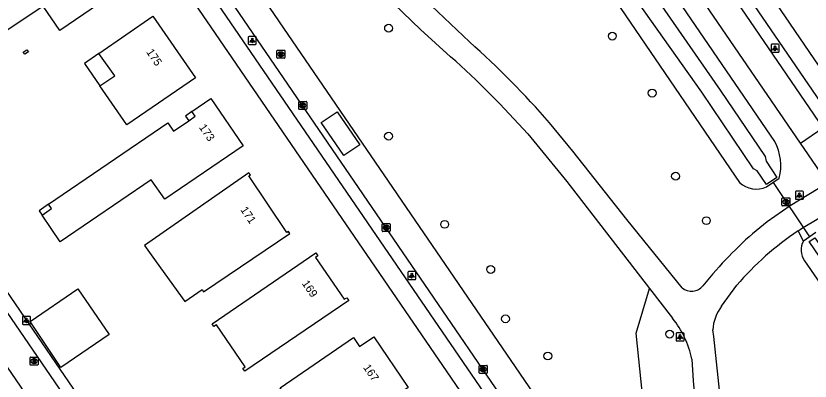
# Model space of a CAD drawing. Extents: x 155275 to 156263, y 382654 to 383635.
# Drawn here: x 155549.6 to 155648.7, y 383289.6 to 383335.2 of the extents above; entities that cross this region are included whole.
import ezdxf

# ---------------------------------------------------------------- set-up
doc = ezdxf.new("R2010")
doc.units = 0
for name, color, linetype in [('IMGEO_Boom', 7, 'Continuous'), ('IMGEO_Duiker', 7, 'Continuous'), ('IMGEO_Fietspad_gesloten', 7, 'Continuous'), ('IMGEO_Gemengd_bos', 7, 'Continuous'), ('IMGEO_Groenvoorziening', 7, 'Continuous'), ('IMGEO_Kolk', 7, 'Continuous'), ('IMGEO_Lichtpunt', 7, 'Continuous'), ('IMGEO_Loofbos', 7, 'Continuous'), ('IMGEO_Pand', 7, 'Continuous'), ('IMGEO_Pand_nummerreeks', 7, 'Continuous'), ('IMGEO_Pand_overbouw', 7, 'Continuous'), ('IMGEO_Rijbaan_lokaal_gesloten', 7, 'Continuous'), ('IMGEO_Rijbaan_lokaal_open', 7, 'Continuous'), ('IMGEO_Rioolput', 7, 'Continuous'), ('IMGEO_Voetpad_open', 7, 'Continuous'), ('IMGEO_Waterloop', 7, 'Continuous')]:
    doc.layers.add(name, color=color, linetype=linetype)

msp = doc.modelspace()

# ---------------------------------------------------------------- linework, layer by layer
at = {"layer": 'IMGEO_Boom'}
for centre in [(155596.098, 383333.652), (155624.029, 383332.662), (155629.008, 383325.545), (155596.092, 383320.157), (155631.928, 383315.163), (155603.093, 383309.141), (155635.771, 383309.611), (155608.851, 383303.51), (155610.697, 383297.337), (155631.198, 383295.428), (155615.982, 383292.697)]:
    msp.add_circle(centre, 0.489, dxfattribs=at)
at = {"layer": 'IMGEO_Duiker'}
msp.add_lwpolyline([(155644.12, 383314.391), (155648.655, 383307.573)], dxfattribs=at)
at = {"layer": 'IMGEO_Fietspad_gesloten'}
for points in [[(155606.213, 383331.931), (155597.495, 383340.227)], [(155595.632, 383337.832), (155600.096, 383333.495), (155603.841, 383330.083)], [(155632.766, 383301.221), (155625.824, 383309.772), (155619.108, 383318.3), (155616.195, 383321.814)], [(155613.466, 383320.439), (155618.372, 383314.498), (155628.693, 383301.129)], [(155650.511, 383314.925), (155649.735, 383313.591), (155646.237, 383311.445), (155643.355, 383309.466)], [(155647.229, 383308.329), (155647.504, 383308.511), (155647.78, 383308.691), (155648.058, 383308.868), (155651.658, 383311.005), (155653.216, 383310.97)], [(155636.592, 383302.974), (155635.328, 383301.476)], [(155628.693, 383301.129), (155631.552, 383297.425)], [(155637.662, 383298.944), (155639.567, 383301.531)], [(155638.469, 383278.556), (155636.714, 383295.135), (155636.571, 383295.948)], [(155633.965, 383292.318), (155634.121, 383289.601), (155634.716, 383283.131)]]:
    msp.add_lwpolyline(points, dxfattribs=at)
for centre, radius, start, end in [((155533.676, 383250.379), 109.144, 40.88207, 48.34825), ((155527.929, 383244.696), 114.252, 41.52504, 48.36197), ((155672.146, 383272.705), 46.693, 128.0674, 139.59009), ((155668.207, 383276.968), 37.731, 123.77931, 139.38186), ((155633.924, 383302.58), 1.786, 229.55381, 321.81424), ((155642.339, 383295.544), 5.782, 143.98471, 175.99688), ((155622.126, 383289.848), 12.094, 11.78542, 38.79499)]:
    msp.add_arc(centre, radius, start, end, dxfattribs=at)
at = {"layer": 'IMGEO_Gemengd_bos'}
msp.add_lwpolyline([(155635.829, 383266.729), (155633.581, 383268.777), (155628.596, 383280.152), (155627.02, 383295.546), (155628.693, 383301.129)], dxfattribs=at)
at = {"layer": 'IMGEO_Groenvoorziening'}
for points in [[(155644.305, 383319.503), (155614.076, 383363.825), (155600.406, 383383.858)], [(155608.956, 383359.839), (155639.927, 383314.384)], [(155643.289, 383313.828), (155644.869, 383314.9)], [(155649.447, 383308.11), (155647.883, 383307.049)]]:
    msp.add_lwpolyline(points, dxfattribs=at)
for centre, radius, start, end in [((155638.657, 383316.475), 6.408, 345.7736, 28.19752), ((155642.023, 383316.616), 3.062, 226.7976, 294.42149)]:
    msp.add_arc(centre, radius, start, end, dxfattribs=at)
at = {"layer": 'IMGEO_Kolk'}
for p, q in [((155584.95, 383324.497), (155585.802, 383324.497)), ((155584.875, 383323.571), (155584.875, 383324.423)), ((155585.802, 383323.497), (155584.95, 383323.497)), ((155585.386, 383323.717), (155585.361, 383323.717)), ((155585.363, 383324.277), (155585.388, 383324.277)), ((155585.876, 383324.423), (155585.876, 383323.571)), ((155595.294, 383308.324), (155595.294, 383309.176)), ((155595.369, 383309.25), (155596.221, 383309.25)), ((155595.782, 383309.03), (155595.807, 383309.03)), ((155596.295, 383309.176), (155596.295, 383308.324)), ((155596.221, 383308.25), (155595.369, 383308.25)), ((155595.805, 383308.47), (155595.78, 383308.47)), ((155607.406, 383290.599), (155607.406, 383291.451)), ((155607.481, 383291.525), (155608.333, 383291.525)), ((155607.917, 383290.745), (155607.892, 383290.745)), ((155607.894, 383291.305), (155607.919, 383291.305)), ((155608.407, 383291.451), (155608.407, 383290.599)), ((155608.333, 383290.525), (155607.481, 383290.525))]:
    msp.add_line(p, q, dxfattribs=at)
for points in [[(155584.95, 383324.497), (155585.802, 383324.497)], [(155584.875, 383323.571), (155584.875, 383324.423)], [(155585.802, 383323.497), (155584.95, 383323.497)], [(155585.196, 383324.197), (155585.319, 383324.197), (155585.319, 383324.046), (155585.449, 383324.197), (155585.613, 383324.197), (155585.467, 383324.046), (155585.62, 383323.797), (155585.468, 383323.797), (155585.383, 383323.961), (155585.319, 383323.894), (155585.319, 383323.797), (155585.196, 383323.797), (155585.196, 383324.197)], [(155585.876, 383324.423), (155585.876, 383323.571)], [(155595.294, 383308.324), (155595.294, 383309.176)], [(155595.369, 383309.25), (155596.221, 383309.25)], [(155595.615, 383308.95), (155595.738, 383308.95), (155595.738, 383308.799), (155595.868, 383308.95), (155596.032, 383308.95), (155595.886, 383308.799), (155596.039, 383308.55), (155595.887, 383308.55), (155595.802, 383308.714), (155595.738, 383308.647), (155595.738, 383308.55), (155595.615, 383308.55), (155595.615, 383308.95)], [(155596.295, 383309.176), (155596.295, 383308.324)], [(155596.221, 383308.25), (155595.369, 383308.25)], [(155607.406, 383290.599), (155607.406, 383291.451)], [(155607.481, 383291.525), (155608.333, 383291.525)], [(155607.727, 383291.225), (155607.85, 383291.225), (155607.85, 383291.074), (155607.98, 383291.225), (155608.144, 383291.225), (155607.998, 383291.074), (155608.151, 383290.825), (155607.999, 383290.825), (155607.914, 383290.989), (155607.85, 383290.922), (155607.85, 383290.825), (155607.727, 383290.825), (155607.727, 383291.225)], [(155608.407, 383291.451), (155608.407, 383290.599)], [(155608.333, 383290.525), (155607.481, 383290.525)]]:
    msp.add_lwpolyline(points, dxfattribs=at)
for centre, start, end in [((155584.952, 383324.421), 91.55205, 178.44795), ((155584.952, 383324.421), 91.55205, 178.44795), ((155585.8, 383324.421), 1.55205, 88.44795), ((155585.8, 383324.421), 1.55205, 88.44795), ((155584.952, 383323.573), 181.55205, 268.44795), ((155584.952, 383323.573), 181.55205, 268.44795), ((155585.8, 383323.573), 271.55205, 358.44795), ((155585.8, 383323.573), 271.55205, 358.44795), ((155595.371, 383309.174), 91.55205, 178.44795), ((155595.371, 383309.174), 91.55205, 178.44795), ((155596.219, 383309.174), 1.55205, 88.44795), ((155596.219, 383309.174), 1.55205, 88.44795), ((155595.371, 383308.326), 181.55205, 268.44795), ((155595.371, 383308.326), 181.55205, 268.44795), ((155596.219, 383308.326), 271.55205, 358.44795), ((155596.219, 383308.326), 271.55205, 358.44795), ((155607.483, 383291.449), 91.55205, 178.44795), ((155607.483, 383291.449), 91.55205, 178.44795), ((155608.331, 383291.449), 1.55205, 88.44795), ((155608.331, 383291.449), 1.55205, 88.44795), ((155607.483, 383290.601), 181.55205, 268.44795), ((155607.483, 383290.601), 181.55205, 268.44795), ((155608.331, 383290.601), 271.55205, 358.44795), ((155608.331, 383290.601), 271.55205, 358.44795)]:
    msp.add_arc(centre, 0.0765, start, end, dxfattribs=at)
for centre, major_axis, ratio, start_param, end_param in [((155585.362, 383323.997), (-0.387, 0.002), 0.722429, 4.712389, 7.853982), ((155585.387, 383323.997), (-0.39, 0.002), 0.717154, 1.570796, 4.712389), ((155595.781, 383308.75), (-0.387, 0.002), 0.722429, 4.712389, 7.853982), ((155595.806, 383308.75), (-0.39, 0.002), 0.717154, 1.570796, 4.712389), ((155607.893, 383291.025), (-0.387, 0.002), 0.722429, 4.712389, 7.853982), ((155607.918, 383291.025), (-0.39, 0.002), 0.717154, 1.570796, 4.712389)]:
    msp.add_ellipse(centre, major_axis=major_axis, ratio=ratio, start_param=start_param, end_param=end_param, dxfattribs=at)
at = {"layer": 'IMGEO_Lichtpunt'}
for p, q in [((155578.579, 383332.516), (155578.579, 383331.709)), ((155578.579, 383332.516), (155578.579, 383331.709)), ((155579.481, 383332.611), (155578.673, 383332.611)), ((155579.481, 383332.611), (155578.673, 383332.611)), ((155579.575, 383331.709), (155579.575, 383332.516)), ((155579.575, 383331.709), (155579.575, 383332.516)), ((155578.673, 383331.615), (155579.481, 383331.615)), ((155578.673, 383331.615), (155579.481, 383331.615)), ((155643.854, 383331.551), (155643.854, 383330.744)), ((155643.854, 383331.551), (155643.854, 383330.744)), ((155644.756, 383331.646), (155643.948, 383331.646)), ((155644.756, 383331.646), (155643.948, 383331.646)), ((155644.85, 383330.744), (155644.85, 383331.551)), ((155644.85, 383330.744), (155644.85, 383331.551)), ((155643.948, 383330.65), (155644.756, 383330.65)), ((155643.948, 383330.65), (155644.756, 383330.65)), ((155646.885, 383313.186), (155646.885, 383312.379)), ((155646.885, 383313.186), (155646.885, 383312.379)), ((155647.787, 383313.281), (155646.979, 383313.281)), ((155647.787, 383313.281), (155646.979, 383313.281)), ((155647.881, 383312.379), (155647.881, 383313.186)), ((155647.881, 383312.379), (155647.881, 383313.186)), ((155646.979, 383312.285), (155647.787, 383312.285)), ((155646.979, 383312.285), (155647.787, 383312.285)), ((155598.496, 383303.141), (155598.496, 383302.334)), ((155598.496, 383303.141), (155598.496, 383302.334)), ((155599.398, 383303.236), (155598.59, 383303.236)), ((155599.398, 383303.236), (155598.59, 383303.236)), ((155599.492, 383302.334), (155599.492, 383303.141)), ((155599.492, 383302.334), (155599.492, 383303.141)), ((155598.59, 383302.24), (155599.398, 383302.24)), ((155598.59, 383302.24), (155599.398, 383302.24)), ((155550.377, 383297.546), (155550.377, 383296.739)), ((155550.377, 383297.546), (155550.377, 383296.739)), ((155551.279, 383297.641), (155550.471, 383297.641)), ((155551.279, 383297.641), (155550.471, 383297.641)), ((155551.373, 383296.739), (155551.373, 383297.546)), ((155551.373, 383296.739), (155551.373, 383297.546)), ((155550.471, 383296.645), (155551.279, 383296.645)), ((155550.471, 383296.645), (155551.279, 383296.645)), ((155631.992, 383295.484), (155631.992, 383294.677)), ((155631.992, 383295.484), (155631.992, 383294.677)), ((155632.894, 383295.579), (155632.086, 383295.579)), ((155632.894, 383295.579), (155632.086, 383295.579)), ((155632.988, 383294.677), (155632.988, 383295.484)), ((155632.988, 383294.677), (155632.988, 383295.484)), ((155632.086, 383294.583), (155632.894, 383294.583)), ((155632.086, 383294.583), (155632.894, 383294.583))]:
    msp.add_line(p, q, dxfattribs=at)
for points in [[(155578.953, 383332.18), (155578.992, 383332.152), (155578.804, 383331.89), (155578.766, 383331.917), (155578.953, 383332.18)], [(155579.055, 383332.132), (155579.102, 383332.132), (155579.102, 383331.81), (155579.055, 383331.81), (155579.055, 383332.132)], [(155579.165, 383332.152), (155579.203, 383332.179), (155579.39, 383331.917), (155579.351, 383331.889), (155579.165, 383332.152)], [(155644.228, 383331.215), (155644.267, 383331.187), (155644.079, 383330.925), (155644.041, 383330.952), (155644.228, 383331.215)], [(155644.33, 383331.167), (155644.377, 383331.167), (155644.377, 383330.845), (155644.33, 383330.845), (155644.33, 383331.167)], [(155644.44, 383331.187), (155644.478, 383331.214), (155644.665, 383330.952), (155644.626, 383330.924), (155644.44, 383331.187)], [(155647.259, 383312.85), (155647.298, 383312.822), (155647.11, 383312.56), (155647.072, 383312.587), (155647.259, 383312.85)], [(155647.361, 383312.802), (155647.408, 383312.802), (155647.408, 383312.48), (155647.361, 383312.48), (155647.361, 383312.802)], [(155647.471, 383312.822), (155647.509, 383312.849), (155647.696, 383312.587), (155647.657, 383312.559), (155647.471, 383312.822)], [(155598.87, 383302.805), (155598.909, 383302.777), (155598.721, 383302.515), (155598.683, 383302.542), (155598.87, 383302.805)], [(155598.972, 383302.757), (155599.019, 383302.757), (155599.019, 383302.435), (155598.972, 383302.435), (155598.972, 383302.757)], [(155599.082, 383302.777), (155599.12, 383302.804), (155599.307, 383302.542), (155599.268, 383302.514), (155599.082, 383302.777)], [(155550.751, 383297.21), (155550.79, 383297.182), (155550.602, 383296.92), (155550.564, 383296.947), (155550.751, 383297.21)], [(155550.853, 383297.162), (155550.9, 383297.162), (155550.9, 383296.84), (155550.853, 383296.84), (155550.853, 383297.162)], [(155550.963, 383297.182), (155551.001, 383297.209), (155551.188, 383296.947), (155551.149, 383296.919), (155550.963, 383297.182)], [(155632.366, 383295.148), (155632.405, 383295.12), (155632.217, 383294.858), (155632.179, 383294.885), (155632.366, 383295.148)], [(155632.468, 383295.1), (155632.515, 383295.1), (155632.515, 383294.778), (155632.468, 383294.778), (155632.468, 383295.1)], [(155632.578, 383295.12), (155632.616, 383295.147), (155632.803, 383294.885), (155632.764, 383294.857), (155632.578, 383295.12)]]:
    msp.add_lwpolyline(points, dxfattribs=at)
for centre in [(155579.078, 383332.314), (155644.353, 383331.349), (155647.384, 383312.984), (155598.995, 383302.939), (155550.876, 383297.344), (155632.491, 383295.282)]:
    msp.add_circle(centre, 0.0994, dxfattribs=at)
for centre, start, end in [((155578.673, 383332.516), 90, 180), ((155578.673, 383332.516), 90, 180), ((155579.481, 383332.516), 0, 90), ((155579.481, 383332.516), 0, 90), ((155578.673, 383331.709), 180, 270), ((155578.673, 383331.709), 180, 270), ((155579.481, 383331.709), 270, 0), ((155579.481, 383331.709), 270, 360), ((155643.948, 383331.551), 90, 180), ((155643.948, 383331.551), 90, 180), ((155644.756, 383331.551), 0, 90), ((155644.756, 383331.551), 0, 90), ((155643.948, 383330.744), 180, 270), ((155643.948, 383330.744), 180, 270), ((155644.756, 383330.744), 270, 0), ((155644.756, 383330.744), 270, 360), ((155646.979, 383313.186), 90, 180), ((155646.979, 383313.186), 90, 180), ((155647.787, 383313.186), 0, 90), ((155647.787, 383313.186), 0, 90), ((155646.979, 383312.379), 180, 270), ((155646.979, 383312.379), 180, 270), ((155647.787, 383312.379), 270, 0), ((155647.787, 383312.379), 270, 360), ((155598.59, 383303.141), 90, 180), ((155598.59, 383303.141), 90, 180), ((155599.398, 383303.141), 0, 90), ((155599.398, 383303.141), 0, 90), ((155598.59, 383302.334), 180, 270), ((155598.59, 383302.334), 180, 270), ((155599.398, 383302.334), 270, 0), ((155599.398, 383302.334), 270, 360), ((155550.471, 383297.546), 90, 180), ((155550.471, 383297.546), 90, 180), ((155550.471, 383296.739), 180, 270), ((155550.471, 383296.739), 180, 270), ((155551.279, 383297.546), 0, 90), ((155551.279, 383297.546), 0, 90), ((155551.279, 383296.739), 270, 0), ((155551.279, 383296.739), 270, 360), ((155632.086, 383295.484), 90, 180), ((155632.086, 383295.484), 90, 180), ((155632.894, 383295.484), 0, 90), ((155632.894, 383295.484), 0, 90), ((155632.086, 383294.677), 180, 270), ((155632.086, 383294.677), 180, 270), ((155632.894, 383294.677), 270, 0), ((155632.894, 383294.677), 270, 360)]:
    msp.add_arc(centre, 0.0946, start, end, dxfattribs=at)
at = {"layer": 'IMGEO_Loofbos'}
for points in [[(155647.883, 383307.049), (155647.229, 383308.329)], [(155648.012, 383304.606), (155668.129, 383275.492), (155684.729, 383250.992), (155713.872, 383208.237), (155722.016, 383196.56), (155728.723, 383186.646)]]:
    msp.add_lwpolyline(points, dxfattribs=at)
msp.add_arc((155649.862, 383305.929), 2.274, 150.48389, 215.56138, dxfattribs=at)
at = {"layer": 'IMGEO_Pand'}
for points in [[(155555.044, 383333.379), (155552.972, 383336.407), (155548.571, 383333.467), (155546.313, 383336.792), (155559.011, 383345.413), (155560.461, 383343.338), (155560.986, 383343.698), (155563.925, 383339.448), (155555.044, 383333.379)], [(155566.674, 383335.162), (155571.979, 383327.466), (155563.407, 383321.559), (155560.038, 383326.448), (155561.902, 383327.711), (155559.923, 383330.508), (155566.674, 383335.162)], [(155551.12, 383330.685), (155550.691, 383330.389), (155550.489, 383330.67), (155550.927, 383330.965), (155551.12, 383330.685)], [(155568.518, 383321.838), (155569.236, 383320.79), (155571.137, 383322.092), (155571.959, 383322.655), (155571.552, 383323.247), (155573.888, 383324.85), (155577.934, 383318.975), (155568.151, 383312.275), (155566.452, 383314.721), (155555.11, 383306.97), (155552.826, 383310.308), (155554.012, 383311.118), (155553.64, 383311.649), (155568.518, 383321.838)], [(155583.756, 383308.007), (155583.599, 383308.258), (155583.393, 383308.145), (155578.658, 383315.198), (155578.84, 383315.329), (155578.654, 383315.59), (155565.612, 383306.488), (155567.086, 383304.456), (155570.663, 383299.525), (155572.84, 383301.006), (155572.998, 383300.727), (155583.756, 383308.007)], [(155587.034, 383305.587), (155587.282, 383305.232), (155586.97, 383305.015), (155590.55, 383299.785), (155590.885, 383299.974), (155591.119, 383299.634), (155578.129, 383290.789), (155577.884, 383291.125), (155578.207, 383291.36), (155574.627, 383296.581), (155574.291, 383296.373), (155574.057, 383296.705), (155587.034, 383305.587)], [(155557.278, 383301.077), (155561.204, 383295.383), (155555.194, 383291.258), (155551.366, 383296.99), (155557.278, 383301.077)], [(155591.706, 383295.013), (155592.486, 383293.88), (155594.248, 383295.079), (155598.542, 383288.767), (155591.485, 383283.889), (155589.408, 383286.892), (155587.003, 383285.257), (155585.659, 383284.344), (155582.572, 383288.731), (155591.706, 383295.013)]]:
    msp.add_lwpolyline(points, dxfattribs=at)
at = {"layer": 'IMGEO_Pand_overbouw'}
for points in [[(155559.923, 383330.508), (155558.124, 383329.251), (155560.038, 383326.448), (155561.902, 383327.711)], [(155571.552, 383323.247), (155570.732, 383322.683), (155571.137, 383322.092), (155571.959, 383322.655)], [(155553.64, 383311.649), (155552.456, 383310.849), (155552.826, 383310.308), (155554.012, 383311.118)]]:
    msp.add_lwpolyline(points, close=True, dxfattribs=at)
at = {"layer": 'IMGEO_Rijbaan_lokaal_gesloten'}
for points in [[(155603.246, 383390.171), (155650.33, 383321.209)], [(155647.53, 383319.282), (155621.26, 383357.689), (155600.322, 383388.244)], [(155563.253, 383362.574), (155623.958, 383273.666)], [(155621.067, 383271.724), (155560.376, 383360.557)], [(155647.53, 383319.282), (155650.33, 383321.209)], [(155650.511, 383314.925), (155647.53, 383319.282)]]:
    msp.add_lwpolyline(points, dxfattribs=at)
at = {"layer": 'IMGEO_Rijbaan_lokaal_open'}
for points in [[(155520.545, 383338.963), (155584.391, 383245.552)], [(155517.287, 383336.916), (155581.249, 383243.309)], [(155590.53, 383317.734), (155587.683, 383321.862), (155589.681, 383323.204), (155592.511, 383319.074), (155590.53, 383317.734)]]:
    msp.add_lwpolyline(points, dxfattribs=at)
at = {"layer": 'IMGEO_Rioolput'}
for p, q in [((155582.155, 383329.973), (155582.155, 383330.825)), ((155582.23, 383330.899), (155583.082, 383330.899)), ((155582.643, 383330.679), (155582.668, 383330.679)), ((155583.156, 383330.825), (155583.156, 383329.973)), ((155583.082, 383329.899), (155582.23, 383329.899)), ((155582.666, 383330.119), (155582.641, 383330.119)), ((155645.214, 383311.523), (155645.214, 383312.375)), ((155645.289, 383312.449), (155646.141, 383312.449)), ((155645.725, 383311.669), (155645.7, 383311.669)), ((155645.702, 383312.229), (155645.727, 383312.229)), ((155646.215, 383312.375), (155646.215, 383311.523)), ((155646.141, 383311.449), (155645.289, 383311.449)), ((155551.332, 383291.631), (155551.332, 383292.483)), ((155551.407, 383292.557), (155552.259, 383292.557)), ((155551.843, 383291.777), (155551.818, 383291.777)), ((155551.82, 383292.337), (155551.845, 383292.337)), ((155552.333, 383292.483), (155552.333, 383291.631)), ((155552.259, 383291.557), (155551.407, 383291.557))]:
    msp.add_line(p, q, dxfattribs=at)
for points in [[(155582.155, 383329.973), (155582.155, 383330.825)], [(155582.23, 383330.899), (155583.082, 383330.899)], [(155582.744, 383330.597), (155582.492, 383330.599), (155582.492, 383330.199)], [(155582.67, 383330.518), (155582.616, 383330.518), (155582.616, 383330.437)], [(155582.616, 383330.437), (155582.668, 383330.437)], [(155583.156, 383330.825), (155583.156, 383329.973)], [(155583.082, 383329.899), (155582.23, 383329.899)], [(155582.492, 383330.199), (155582.616, 383330.199), (155582.616, 383330.361), (155582.627, 383330.361)], [(155582.674, 383330.332), (155582.745, 383330.199), (155582.885, 383330.199), (155582.82, 383330.325)], [(155645.214, 383311.523), (155645.214, 383312.375)], [(155645.289, 383312.449), (155646.141, 383312.449)], [(155645.803, 383312.147), (155645.551, 383312.149), (155645.551, 383311.749)], [(155645.551, 383311.749), (155645.675, 383311.749), (155645.675, 383311.911), (155645.686, 383311.911)], [(155645.729, 383312.068), (155645.675, 383312.068), (155645.675, 383311.987)], [(155645.675, 383311.987), (155645.727, 383311.987)], [(155645.733, 383311.882), (155645.804, 383311.749), (155645.944, 383311.749), (155645.879, 383311.875)], [(155646.215, 383312.375), (155646.215, 383311.523)], [(155646.141, 383311.449), (155645.289, 383311.449)], [(155551.332, 383291.631), (155551.332, 383292.483)], [(155551.407, 383292.557), (155552.259, 383292.557)], [(155551.921, 383292.255), (155551.669, 383292.257), (155551.669, 383291.857)], [(155551.669, 383291.857), (155551.793, 383291.857), (155551.793, 383292.019), (155551.804, 383292.019)], [(155551.847, 383292.176), (155551.793, 383292.176), (155551.793, 383292.095)], [(155551.793, 383292.095), (155551.845, 383292.095)], [(155551.851, 383291.99), (155551.922, 383291.857), (155552.062, 383291.857), (155551.997, 383291.983)], [(155552.333, 383292.483), (155552.333, 383291.631)], [(155552.259, 383291.557), (155551.407, 383291.557)]]:
    msp.add_lwpolyline(points, dxfattribs=at)
for centre, radius, start, end in [((155582.232, 383330.823), 0.0765, 91.55205, 178.44795), ((155582.232, 383330.823), 0.0765, 91.55205, 178.44795), ((155582.652, 383330.626), 0.19, 274.7715, 282.96867), ((155582.676, 383330.422), 0.0964, 77.00612, 93.18647), ((155582.69, 383330.479), 0.0378, 276.66336, 79.67722), ((155582.743, 383330.487), 0.109, 350.36119, 89.41601), ((155582.741, 383330.487), 0.112, 277.58423, 350.98172), ((155583.08, 383330.823), 0.0765, 1.55205, 88.44795), ((155583.08, 383330.823), 0.0765, 1.55205, 88.44795), ((155582.232, 383329.975), 0.0765, 181.55205, 268.44795), ((155582.232, 383329.975), 0.0765, 181.55205, 268.44795), ((155582.626, 383330.308), 0.0533, 26.02933, 88.69889), ((155582.725, 383330.272), 0.108, 29.51342, 73.79051), ((155583.08, 383329.975), 0.0765, 271.55205, 358.44795), ((155583.08, 383329.975), 0.0765, 271.55205, 358.44795), ((155645.291, 383312.373), 0.0765, 91.55205, 178.44795), ((155645.291, 383312.373), 0.0765, 91.55205, 178.44795), ((155645.685, 383311.858), 0.0533, 26.02933, 88.69889), ((155645.711, 383312.176), 0.19, 274.7715, 282.96867), ((155645.735, 383311.972), 0.0964, 77.00612, 93.18647), ((155645.749, 383312.029), 0.0378, 276.66336, 79.67722), ((155645.802, 383312.037), 0.109, 350.36119, 89.41601), ((155645.8, 383312.037), 0.112, 277.58423, 350.98172), ((155645.784, 383311.822), 0.108, 29.51342, 73.79051), ((155646.139, 383312.373), 0.0765, 1.55205, 88.44795), ((155646.139, 383312.373), 0.0765, 1.55205, 88.44795), ((155645.291, 383311.525), 0.0765, 181.55205, 268.44795), ((155645.291, 383311.525), 0.0765, 181.55205, 268.44795), ((155646.139, 383311.525), 0.0765, 271.55205, 358.44795), ((155646.139, 383311.525), 0.0765, 271.55205, 358.44795), ((155551.409, 383292.481), 0.0765, 91.55205, 178.44795), ((155551.409, 383292.481), 0.0765, 91.55205, 178.44795), ((155551.803, 383291.966), 0.0533, 26.02933, 88.69889), ((155551.829, 383292.284), 0.19, 274.7715, 282.96867), ((155551.853, 383292.08), 0.0964, 77.00612, 93.18647), ((155551.867, 383292.137), 0.0378, 276.66336, 79.67722), ((155551.92, 383292.145), 0.109, 350.36119, 89.41601), ((155551.918, 383292.145), 0.112, 277.58423, 350.98172), ((155551.902, 383291.93), 0.108, 29.51342, 73.79051), ((155552.257, 383292.481), 0.0765, 1.55205, 88.44795), ((155552.257, 383292.481), 0.0765, 1.55205, 88.44795), ((155551.409, 383291.633), 0.0765, 181.55205, 268.44795), ((155551.409, 383291.633), 0.0765, 181.55205, 268.44795), ((155552.257, 383291.633), 0.0765, 271.55205, 358.44795), ((155552.257, 383291.633), 0.0765, 271.55205, 358.44795)]:
    msp.add_arc(centre, radius, start, end, dxfattribs=at)
for centre, major_axis, ratio, start_param, end_param in [((155582.642, 383330.399), (-0.387, 0.002), 0.722429, 4.712389, 7.853982), ((155582.667, 383330.399), (-0.39, 0.002), 0.717154, 1.570796, 4.712389), ((155645.701, 383311.949), (-0.387, 0.002), 0.722429, 4.712389, 7.853982), ((155645.726, 383311.949), (-0.39, 0.002), 0.717154, 1.570796, 4.712389), ((155551.819, 383292.057), (-0.387, 0.002), 0.722429, 4.712389, 7.853982), ((155551.844, 383292.057), (-0.39, 0.002), 0.717154, 1.570796, 4.712389)]:
    msp.add_ellipse(centre, major_axis=major_axis, ratio=ratio, start_param=start_param, end_param=end_param, dxfattribs=at)
at = {"layer": 'IMGEO_Voetpad_open'}
for points in [[(155654.882, 383321.57), (155653.992, 383322.86), (155605.827, 383393.52), (155605.754, 383393.471)], [(155655.279, 383316.791), (155616.345, 383373.664), (155603.776, 383392.148)], [(155618.427, 383268.752), (155618.124, 383269.195), (155554.524, 383362.222)], [(155622.743, 383266.603), (155622.545, 383266.887), (155558.233, 383360.928), (155559.546, 383361.767)], [(155585.616, 383246.401), (155521.756, 383339.814)]]:
    msp.add_lwpolyline(points, dxfattribs=at)
at = {"layer": 'IMGEO_Waterloop'}
for points in [[(155597.044, 383385.573), (155611.166, 383364.754), (155617.232, 383355.058), (155618.005, 383355.55), (155618.496, 383354.801), (155617.817, 383354.332), (155637.513, 383325.925), (155643.133, 383317.634), (155643.25, 383317.025), (155644.562, 383315.011)], [(155644.562, 383315.011), (155643.274, 383314.145), (155642.126, 383315.831), (155641.658, 383316.077), (155635.218, 383325.667), (155616.154, 383352.599), (155594.89, 383384.215)], [(155731.242, 383188.308), (155731.02, 383187.751), (155730.364, 383187.664), (155714.72, 383209.654), (155670.177, 383275.322), (155648.619, 383307.02), (155649.298, 383307.441), (155676.91, 383268.261), (155714.708, 383212.148), (155731.242, 383188.308)]]:
    msp.add_lwpolyline(points, dxfattribs=at)

# ---------------------------------------------------------------- texts
at = {"layer": 'IMGEO_Pand_nummerreeks'}
for s, rotation, p in [('175', 304.45684, (155565.802, 383330.666)), ('173', 304.55597, (155572.379, 383321.259)), ('171', 303.87305, (155577.554, 383310.961)), ('169', 304.39642, (155585.226, 383301.756)), ('167', 304.23601, (155592.881, 383291.257))]:
    msp.add_text(s, height=1, rotation=rotation, dxfattribs=at).set_placement(p)

doc.saveas('drawing.dxf')
